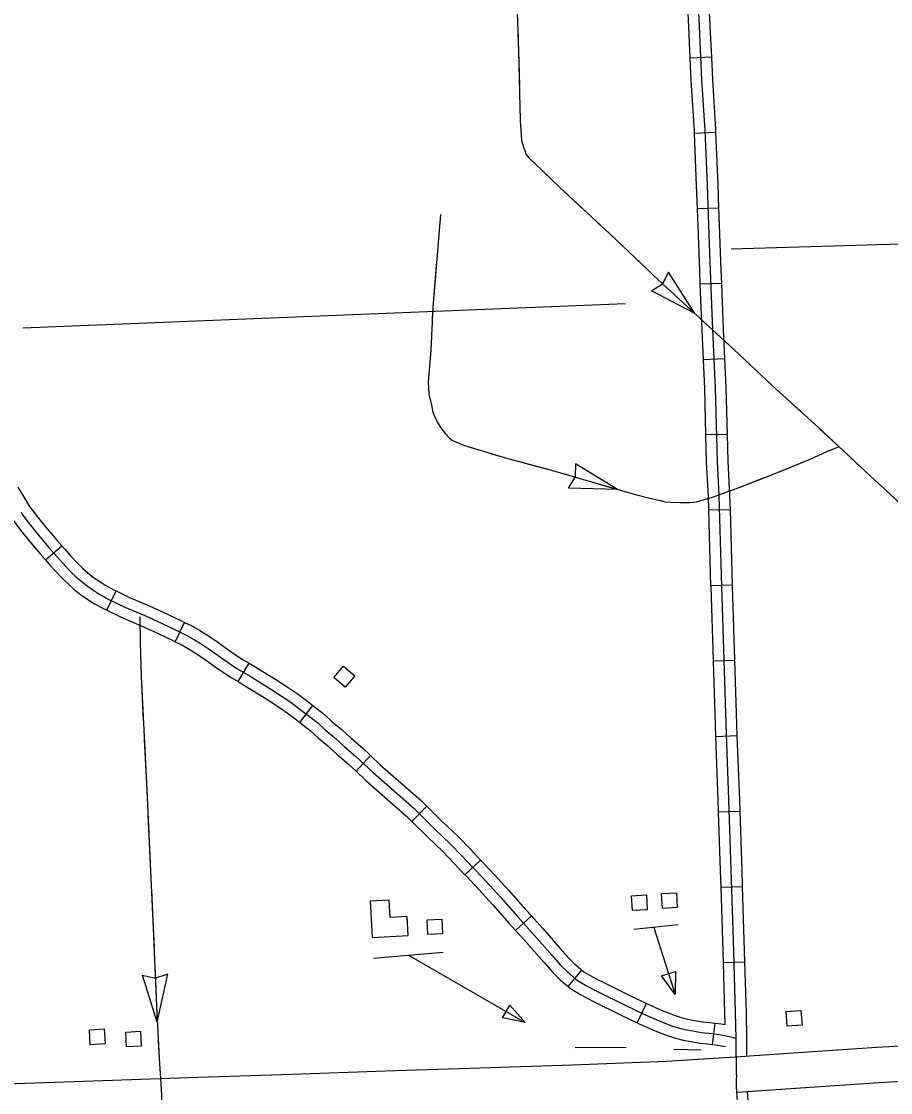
# Model space of a CAD drawing. Extents: x 1084508 to 1142749, y 1057638 to 1093403.
# Drawn here: x 1134828 to 1136737, y 1062907 to 1065260 of the extents above; entities that cross this region are included whole.
import ezdxf

# ---------------------------------------------------------------- set-up
doc = ezdxf.new("R2010")
doc.units = 0
for name, color, linetype in [('Level 15', 7, 'Continuous'), ('Level 32', 7, 'Continuous'), ('Level 43', 7, 'Continuous'), ('Level 5', 7, 'Continuous'), ('Level 56', 7, 'Continuous'), ('Level 57', 7, 'Continuous'), ('Level 58', 7, 'Continuous')]:
    doc.layers.add(name, color=color, linetype=linetype)

msp = doc.modelspace()

# ---------------------------------------------------------------- linework, layer by layer
at = {"layer": 'Level 15'}
for points in [[(1136395.8, 1062985.6), (1136533.8, 1062995.5), (1136706.7, 1063007), (1136771.5, 1063010.9), (1136874.6, 1063017.7)], [(1134708.1, 1062923.5), (1135006.9, 1062933.6), (1135216.1, 1062941), (1135421.7, 1062948), (1135627.9, 1062955.3), (1135834.4, 1062961.8), (1136037.3, 1062968.5), (1136244.3, 1062976.6), (1136395.8, 1062985.6)], [(1136876.8, 1062939.2), (1136776.4, 1062932.6), (1136711.7, 1062928.7), (1136539.2, 1062917.2), (1136400.9, 1062907.3)]]:
    msp.add_lwpolyline(points, dxfattribs=at)
at = {"layer": 'Level 32'}
for p, q in [((1136343.9, 1065181.3), (1136296.9, 1065179.1)), ((1136353.2, 1065015.7), (1136306.2, 1065013.7)), ((1136359.8, 1064850), (1136312.8, 1064848.3)), ((1136365.9, 1064684.4), (1136318.9, 1064682.6)), ((1136372.8, 1064519), (1136325.8, 1064516.8)), ((1136378.4, 1064352.9), (1136331.3, 1064351.7)), ((1136384.9, 1064187.4), (1136337.8, 1064186.1)), ((1134881.1, 1064077.1), (1134916.5, 1064108.1)), ((1135015.3, 1063966.9), (1135035.8, 1064009.2)), ((1136389.4, 1064021.7), (1136342.3, 1064020.4)), ((1135165.9, 1063897.5), (1135186.2, 1063940)), ((1135303.9, 1063810), (1135327.9, 1063850.5)), ((1136395, 1063856.1), (1136348, 1063854.7)), ((1135439.4, 1063720.1), (1135468.3, 1063757.3)), ((1136400.1, 1063690.7), (1136353, 1063688.9)), ((1135562.9, 1063612.9), (1135595, 1063647.3)), ((1135685.6, 1063502.5), (1135718.6, 1063536)), ((1136406.3, 1063524.9), (1136359.2, 1063523.4)), ((1135802, 1063385.8), (1135836.3, 1063418.1)), ((1136411.7, 1063359.3), (1136364.6, 1063357.7)), ((1135913.2, 1063263.6), (1135948.1, 1063295.2)), ((1136028.5, 1063140.2), (1136058.5, 1063176.4)), ((1136416.9, 1063193.5), (1136369.8, 1063192.2)), ((1136180.2, 1063060.7), (1136200.4, 1063103.2)), ((1136345.4, 1063013.1), (1136351.5, 1063059.8)), ((1136398.1, 1062946.5), (1136397.4, 1063027.2))]:
    msp.add_line(p, q, dxfattribs=at)
for points in [[(1136397.4, 1063027.2), (1136396.5, 1063083.4), (1136392, 1063242.3), (1136386.9, 1063396.2), (1136381.9, 1063550.1), (1136375.5, 1063716.7), (1136371.4, 1063857.8), (1136365.9, 1064018.6), (1136360.5, 1064217.7), (1136356.4, 1064293), (1136352.3, 1064454.7), (1136346.3, 1064582.6), (1136341.3, 1064712.7), (1136337.6, 1064811.3), (1136334.5, 1064900.8), (1136329.4, 1065020.9), (1136322.6, 1065131.2), (1136317.2, 1065248.4), (1136313.2, 1065325.6), (1136310.6, 1065413.5), (1136306.7, 1065499.3), (1136303.7, 1065597.8)], [(1136296.9, 1065179.1), (1136293.7, 1065247.3), (1136289.7, 1065324.6), (1136289.1, 1065345)], [(1136343.9, 1065181.3), (1136340.7, 1065249.6), (1136336.8, 1065326.6), (1136336.2, 1065346.4)], [(1136306.2, 1065013.7), (1136305.9, 1065019.7), (1136299.1, 1065129.9), (1136296.9, 1065179.1)], [(1136353.2, 1065015.7), (1136352.9, 1065022.2), (1136346.2, 1065132.4), (1136343.9, 1065181.3)], [(1136312.8, 1064848.3), (1136310.9, 1064899.9), (1136306.2, 1065013.7)], [(1136359.8, 1064850), (1136358, 1064901.8), (1136353.2, 1065015.7)], [(1136318.9, 1064682.6), (1136317.8, 1064711.8), (1136314.1, 1064810.5), (1136312.8, 1064848.3)], [(1136365.9, 1064684.4), (1136364.8, 1064713.6), (1136361.2, 1064812.2), (1136359.8, 1064850)], [(1136325.8, 1064516.8), (1136322.8, 1064581.6), (1136318.9, 1064682.6)], [(1136372.8, 1064519), (1136369.8, 1064583.6), (1136365.9, 1064684.4)], [(1136331.3, 1064351.7), (1136328.7, 1064453.8), (1136325.8, 1064516.8)], [(1136378.4, 1064352.9), (1136375.8, 1064455.5), (1136372.8, 1064519)], [(1136337.8, 1064186.1), (1136336.9, 1064216.7), (1136332.8, 1064292.1), (1136331.3, 1064351.7)], [(1136384.9, 1064187.4), (1136384, 1064218.6), (1136379.9, 1064294), (1136378.4, 1064352.9)], [(1134820.4, 1064236.7), (1134820.5, 1064236.6), (1134837, 1064209.1), (1134846, 1064194.6), (1134865.6, 1064169), (1134880.9, 1064150.1), (1134905.7, 1064120.5), (1134916.5, 1064108.1)], [(1134779.4, 1064213.6), (1134779.8, 1064212.8), (1134796.8, 1064184.6), (1134807.2, 1064167.8), (1134828.6, 1064139.9), (1134844.5, 1064120.1), (1134869.9, 1064089.8), (1134881.1, 1064077.1)], [(1136389.4, 1064021.7), (1136384.9, 1064187.4)], [(1134826.6, 1064181.2), (1134847.1, 1064154.4), (1134862.7, 1064135.1), (1134887.8, 1064105.2), (1134905.5, 1064084.9), (1134919.2, 1064069.7), (1134933.5, 1064054.1), (1134946.3, 1064041.7), (1134958.4, 1064031.4), (1134972.3, 1064020.1), (1134984.6, 1064011.4), (1135000.3, 1064001.1), (1135020.4, 1063990.6), (1135055.5, 1063973.5), (1135098.9, 1063955.1), (1135138.7, 1063936.9), (1135171, 1063921.2), (1135189.8, 1063912.2), (1135208.2, 1063901.5), (1135220.9, 1063894.2), (1135242.9, 1063879.4), (1135270.2, 1063859.7), (1135301.4, 1063838.8), (1135330.3, 1063821.7), (1135373.8, 1063794.8), (1135400.8, 1063777.1), (1135420, 1063764.6), (1135433.7, 1063754), (1135446.2, 1063744.6), (1135478.1, 1063719.9), (1135495.1, 1063704), (1135516.5, 1063686.3), (1135536.9, 1063667.1), (1135562, 1063645.9), (1135600.4, 1063610.1), (1135690.2, 1063531), (1135736.7, 1063485.2), (1135769.2, 1063454.2), (1135795.7, 1063426.9), (1135820.2, 1063400.8), (1135841.1, 1063378.9), (1135880.1, 1063336.2), (1135917.6, 1063293.8), (1135954.8, 1063252.6), (1135993.8, 1063208.2), (1136012, 1063187.2), (1136026.5, 1063172.9), (1136040.3, 1063160.9), (1136049.4, 1063153.4), (1136067.1, 1063143.1), (1136082.8, 1063134.8), (1136096.4, 1063128), (1136153.8, 1063099.3), (1136194.8, 1063079.8), (1136223.8, 1063066.9), (1136239.4, 1063060.3), (1136255.9, 1063054.1), (1136270.5, 1063049.3), (1136285.8, 1063045.6), (1136302.3, 1063042.6), (1136320.6, 1063039.6), (1136337.3, 1063037.9), (1136361.1, 1063034.8), (1136379.2, 1063031.6), (1136397.4, 1063027.2)], [(1136342.3, 1064020.4), (1136337.8, 1064186.1)], [(1134916.5, 1064108.1), (1134923.1, 1064100.5), (1134936.6, 1064085.5), (1134950.4, 1064070.5), (1134962.2, 1064059.1), (1134973.4, 1064049.5), (1134986.6, 1064038.8), (1134997.8, 1064030.9), (1135012.2, 1064021.5), (1135031, 1064011.6), (1135035.8, 1064009.2)], [(1134881.1, 1064077.1), (1134887.9, 1064069.3), (1134901.8, 1064053.8), (1134916.7, 1064037.7), (1134930.5, 1064024.3), (1134943.3, 1064013.3), (1134958.1, 1064001.3), (1134971.4, 1063991.9), (1134988.3, 1063980.8), (1135009.8, 1063969.6), (1135015.3, 1063966.9)], [(1135035.8, 1064009.2), (1135065.3, 1063994.9), (1135108.4, 1063976.6), (1135148.7, 1063958.2), (1135181.2, 1063942.4), (1135186.2, 1063940)], [(1136348, 1063854.7), (1136347.9, 1063857.1), (1136342.4, 1064017.9), (1136342.3, 1064020.4)], [(1136395, 1063856.1), (1136394.9, 1063858.6), (1136389.5, 1064019.3), (1136389.4, 1064021.7)], [(1135015.3, 1063966.9), (1135045.8, 1063952.1), (1135089.4, 1063933.5), (1135128.6, 1063915.6), (1135160.8, 1063900), (1135165.9, 1063897.5)], [(1135186.2, 1063940), (1135200.8, 1063933), (1135219.9, 1063921.9), (1135233.4, 1063914.2), (1135256.4, 1063898.7), (1135283.6, 1063879), (1135313.9, 1063858.7), (1135327.9, 1063850.5)], [(1135165.9, 1063897.5), (1135178.8, 1063891.4), (1135196.4, 1063881.2), (1135208.4, 1063874.2), (1135229.4, 1063860.1), (1135256.8, 1063840.4), (1135288.8, 1063818.9), (1135303.9, 1063810)], [(1135327.9, 1063850.5), (1135342.5, 1063841.8), (1135386.5, 1063814.7), (1135413.7, 1063796.8), (1135433.6, 1063783.8), (1135447.9, 1063772.8), (1135460.5, 1063763.3), (1135468.3, 1063757.3)], [(1136353, 1063688.9), (1136352, 1063715.9), (1136348, 1063854.7)], [(1136400.1, 1063690.7), (1136399.1, 1063717.5), (1136395, 1063856.1)], [(1135303.9, 1063810), (1135318.2, 1063801.5), (1135361.2, 1063775), (1135387.9, 1063757.4), (1135406.4, 1063745.3), (1135419.4, 1063735.3), (1135431.9, 1063725.9), (1135439.4, 1063720.1)], [(1135468.3, 1063757.3), (1135493.4, 1063737.8), (1135510.7, 1063721.7), (1135532.1, 1063704), (1135552.6, 1063684.7), (1135577.6, 1063663.5), (1135595, 1063647.3)], [(1135439.4, 1063720.1), (1135462.9, 1063701.9), (1135479.6, 1063686.3), (1135500.9, 1063668.7), (1135521.2, 1063649.5), (1135546.4, 1063628.3), (1135562.9, 1063612.9)], [(1136359.2, 1063523.4), (1136358.4, 1063549.2), (1136353, 1063688.9)], [(1136406.3, 1063524.9), (1136405.4, 1063550.9), (1136400.1, 1063690.7)], [(1135595, 1063647.3), (1135616.2, 1063627.5), (1135706.3, 1063548.2), (1135718.6, 1063536)], [(1135562.9, 1063612.9), (1135584.6, 1063592.6), (1135674.1, 1063513.8), (1135685.6, 1063502.5)], [(1135718.6, 1063536), (1135753.1, 1063502.1), (1135785.8, 1063471), (1135812.7, 1063443.1), (1135836.3, 1063418.1)], [(1136364.6, 1063357.7), (1136363.4, 1063395.4), (1136359.2, 1063523.4)], [(1136411.7, 1063359.3), (1136410.5, 1063396.9), (1136406.3, 1063524.9)], [(1135685.6, 1063502.5), (1135720.3, 1063468.3), (1135752.6, 1063437.5), (1135778.7, 1063410.6), (1135802, 1063385.8)], [(1135836.3, 1063418.1), (1135837.3, 1063417), (1135858.4, 1063394.9), (1135897.6, 1063351.9), (1135935.2, 1063309.5), (1135948.1, 1063295.2)], [(1135802, 1063385.8), (1135803.1, 1063384.6), (1135823.9, 1063362.8), (1135862.6, 1063320.5), (1135900.1, 1063278.1), (1135913.2, 1063263.6)], [(1136369.8, 1063192.2), (1136368.4, 1063241.5), (1136364.6, 1063357.7)], [(1136416.9, 1063193.5), (1136415.5, 1063243), (1136411.7, 1063359.3)], [(1135948.1, 1063295.2), (1135972.4, 1063268.2), (1136011.5, 1063223.7), (1136029.2, 1063203.3), (1136042.5, 1063190.3), (1136055.6, 1063178.8), (1136058.5, 1063176.4)], [(1135913.2, 1063263.6), (1135937.3, 1063236.9), (1135976, 1063192.8), (1135994.8, 1063171), (1136010.5, 1063155.6), (1136025.1, 1063142.9), (1136028.5, 1063140.2)], [(1136058.5, 1063176.4), (1136062.9, 1063172.8), (1136078.5, 1063163.7), (1136093.5, 1063155.8), (1136106.9, 1063149.1), (1136164.2, 1063120.4), (1136200.4, 1063103.2)], [(1136373.4, 1063056.5), (1136373, 1063082.8), (1136369.8, 1063192.2)], [(1136421, 1063027.6), (1136420.1, 1063083.9), (1136416.9, 1063193.5)], [(1136028.5, 1063140.2), (1136035.9, 1063134.1), (1136055.7, 1063122.5), (1136072, 1063113.9), (1136085.9, 1063107), (1136143.5, 1063078.1), (1136180.2, 1063060.7)], [(1136200.4, 1063103.2), (1136204.7, 1063101.2), (1136233.1, 1063088.5), (1136248.1, 1063082.2), (1136263.7, 1063076.3), (1136276.8, 1063072), (1136290.7, 1063068.7), (1136306.3, 1063065.8), (1136323.7, 1063062.9), (1136340, 1063061.3), (1136351.5, 1063059.8)], [(1136180.2, 1063060.7), (1136185, 1063058.4), (1136214.4, 1063045.3), (1136230.7, 1063038.5), (1136248, 1063031.9), (1136264.1, 1063026.6), (1136281, 1063022.6), (1136298.2, 1063019.4), (1136317.5, 1063016.2), (1136334.6, 1063014.5), (1136345.4, 1063013.1)], [(1136351.5, 1063059.8), (1136364.7, 1063058.1), (1136373.4, 1063056.5)], [(1136345.4, 1063013.1), (1136357.5, 1063011.5), (1136374.1, 1063008.6)], [(1136421.3, 1062987.5), (1136421, 1063027.4)], [(1136398.1, 1062946.5), (1136397.4, 1062934.2), (1136397.6, 1062919.7), (1136398.1, 1062910.3), (1136400.1, 1062886.8), (1136401.9, 1062855.5), (1136402.7, 1062818.6), (1136404.4, 1062699.6), (1136405.8, 1062632.5), (1136406.2, 1062567), (1136407.7, 1062514.8), (1136408.8, 1062453.4), (1136411.7, 1062391), (1136414, 1062317.3), (1136416.5, 1062240.7), (1136419.6, 1062169.8), (1136420.9, 1062118.8)], [(1136421.9, 1062908.8), (1136423.6, 1062888.5), (1136425.4, 1062856.4), (1136426.2, 1062819.1), (1136426.8, 1062781.3)]]:
    msp.add_lwpolyline(points, dxfattribs=at)
at = {"layer": 'Level 43'}
for p, q in [((1136249.3, 1064708.9), (1136236, 1064683.5)), ((1136307, 1064618), (1136249.3, 1064708.9)), ((1136211.5, 1064667.9), (1136235.7, 1064683.2)), ((1136307, 1064618), (1136211.5, 1064667.9)), ((1136044.8, 1064287.9), (1136044.1, 1064259.3)), ((1136136.9, 1064232.1), (1136044.8, 1064287.9)), ((1136029.2, 1064234.4), (1136044, 1064258.9)), ((1136136.9, 1064232.1), (1136029.2, 1064234.4)), ((1135126.2, 1063062.1), (1135094, 1063164.9)), ((1135094, 1063164.9), (1135122, 1063158.6)), ((1135149.7, 1063167.2), (1135122.4, 1063158.6)), ((1135126.2, 1063062.1), (1135149.7, 1063167.2))]:
    msp.add_line(p, q, dxfattribs=at)
for points in [[(1135912.1, 1065409.2), (1135919.8, 1065194.4), (1135923.6, 1065040.9), (1135925.7, 1065010.7), (1135926.6, 1064998.4), (1135928.7, 1064991.6), (1135930.8, 1064983.9), (1135933.4, 1064976.7), (1135935.5, 1064968.6), (1135942.3, 1064960.5), (1135970.8, 1064932.9), (1136008.6, 1064896.3), (1136120.4, 1064793), (1136176.5, 1064740.2), (1136225.4, 1064693), (1136392, 1064539.9), (1136476.6, 1064460.4), (1136578.2, 1064367.7), (1136632.6, 1064317.5), (1136683.1, 1064269.9), (1136726.5, 1064230.3), (1136889.7, 1064078.1)], [(1135918, 1065243.3), (1135919.8, 1065194.4), (1135921.6, 1065119.1)], [(1135922.7, 1065077.7), (1135923.6, 1065040.9), (1135925.7, 1065010.7), (1135926.6, 1064998.4), (1135928.7, 1064991.6), (1135930.8, 1064983.9), (1135933.4, 1064976.7), (1135935.5, 1064968.6), (1135942.3, 1064960.5), (1135944.6, 1064958.3)], [(1135974.3, 1064929.4), (1136008.6, 1064896.3), (1136064.9, 1064844.3)], [(1135748.4, 1064835.5), (1135731.5, 1064631.4), (1135727, 1064537.8), (1135721, 1064466.6), (1135722.8, 1064441), (1135729.2, 1064414), (1135730.6, 1064404.5), (1135734.7, 1064394), (1135741.6, 1064378.9), (1135750.7, 1064365.2), (1135759.4, 1064353.8), (1135768, 1064344.2), (1135774.9, 1064339.2), (1135798.6, 1064329.1), (1135890.8, 1064301.3), (1135983.9, 1064276.6), (1136173.8, 1064221.3), (1136208, 1064213.1), (1136230.8, 1064207.6), (1136240.9, 1064204.9), (1136253.7, 1064204), (1136275.1, 1064203.1), (1136295.7, 1064203.5), (1136310.7, 1064204.4), (1136345.9, 1064214.9), (1136406.1, 1064237.3), (1136481, 1064266.1), (1136559.9, 1064298.1), (1136596.4, 1064315.4), (1136624.3, 1064325.9)], [(1135748.4, 1064835.5), (1135743.3, 1064773.6)], [(1136095.3, 1064816.2), (1136120.4, 1064793), (1136176.5, 1064740.2), (1136185.9, 1064731.1)], [(1135739.9, 1064732.3), (1135731.5, 1064631.4), (1135730.4, 1064608.4)], [(1136215.7, 1064702.3), (1136225.4, 1064693), (1136307, 1064618)], [(1135728.4, 1064567), (1135727, 1064537.8), (1135721, 1064466.6), (1135722.7, 1064443)], [(1136374.1, 1064556.4), (1136383.3, 1064547.9)], [(1136383.3, 1064547.9), (1136392, 1064539.9), (1136428.7, 1064505.4)], [(1136458.9, 1064477.1), (1136476.6, 1064460.4), (1136550.4, 1064393)], [(1135731.3, 1064402.6), (1135734.7, 1064394), (1135741.6, 1064378.9), (1135750.7, 1064365.2), (1135759.4, 1064353.8), (1135768, 1064344.2), (1135774.9, 1064339.2), (1135798.6, 1064329.1), (1135818.2, 1064323.2)], [(1136581, 1064365.1), (1136632.6, 1064317.5), (1136672, 1064280.4)], [(1135857.9, 1064311.2), (1135890.8, 1064301.3), (1135977.7, 1064278.2)], [(1136494.2, 1064271.5), (1136559.9, 1064298.1), (1136596.4, 1064315.4), (1136608.6, 1064320)], [(1136017.5, 1064266.8), (1136136.9, 1064232.1)], [(1136383.4, 1064228.9), (1136406.1, 1064237.3), (1136455.6, 1064256.4)], [(1136702.4, 1064252.3), (1136726.5, 1064230.3), (1136793.6, 1064167.8)], [(1136176.7, 1064220.6), (1136208, 1064213.1), (1136230.8, 1064207.6), (1136237.1, 1064205.9)], [(1136237.1, 1064205.9), (1136240.9, 1064204.9), (1136253.7, 1064204), (1136275.1, 1064203.1), (1136295.7, 1064203.5), (1136299, 1064203.7)], [(1135088.2, 1063952), (1135088.9, 1063894.8), (1135090.9, 1063821.7), (1135103.3, 1063571.7), (1135111.5, 1063393.9), (1135116.9, 1063284.7), (1135124.7, 1063097.6), (1135130.5, 1062982.9), (1135135.2, 1062915.6), (1135139.5, 1062816.8)], [(1135088.9, 1063900.9), (1135088.9, 1063894.8), (1135089.1, 1063889.9)], [(1135090.2, 1063848.4), (1135090.9, 1063821.7), (1135095.7, 1063724.3)], [(1135097.8, 1063682.9), (1135103.3, 1063571.7), (1135103.9, 1063558.7)], [(1135105.8, 1063517.4), (1135111.5, 1063393.9), (1135111.5, 1063393.2)], [(1135113.6, 1063351.8), (1135116.9, 1063284.7), (1135119.3, 1063227.6)], [(1135121, 1063186.2), (1135124.7, 1063097.6), (1135126.5, 1063062.1)], [(1135128.6, 1063020.7), (1135130.5, 1062982.9), (1135132.2, 1062958.7)], [(1135132.2, 1062958.7), (1135133.6, 1062938)]]:
    msp.add_lwpolyline(points, dxfattribs=at)
at = {"layer": 'Level 5'}
for points in [[(1136386.8, 1064760.7), (1137430.3, 1064791)], [(1134831.3, 1064587.2), (1136154.8, 1064640.2)]]:
    msp.add_lwpolyline(points, dxfattribs=at)
at = {"layer": 'Level 56'}
for p, q in [((1136233.7, 1063163.6), (1136264.3, 1063173.3)), ((1136263.5, 1063122.7), (1136233.7, 1063163.6)), ((1136264.3, 1063173.3), (1136263.5, 1063122.7))]:
    msp.add_line(p, q, dxfattribs=at)
for points in [[(1135514.4, 1063819.2), (1135535.6, 1063844), (1135560.5, 1063822.7), (1135539.3, 1063797.9)], [(1136169.8, 1063306.9), (1136167.8, 1063339.5), (1136200.5, 1063341.5), (1136202.5, 1063308.9)], [(1136235.7, 1063311.6), (1136233.7, 1063344.2), (1136266.4, 1063346.2), (1136268.4, 1063313.6)], [(1135720.2, 1063254.3), (1135718.8, 1063286.9), (1135751.5, 1063288.4), (1135753, 1063255.7)], [(1136509.9, 1063052.9), (1136507.4, 1063085.4), (1136540, 1063087.9), (1136542.5, 1063055.4)], [(1134979.4, 1063012.4), (1134977.3, 1063045), (1135010, 1063047), (1135012.1, 1063014.4)], [(1135058.6, 1063007.7), (1135057.1, 1063040.3), (1135089.8, 1063041.9), (1135091.3, 1063009.2)]]:
    msp.add_lwpolyline(points, close=True, dxfattribs=at)
for points in [[(1136172.9, 1063266.2), (1136270.5, 1063276.8)], [(1136216.9, 1063270), (1136263.5, 1063122.7)], [(1136261.1, 1063002.7), (1136321.1, 1063001.5)]]:
    msp.add_lwpolyline(points, dxfattribs=at)
at = {"layer": 'Level 57'}
for p, q in [((1135884.6, 1063071.6), (1135900.6, 1063099.3)), ((1135900.6, 1063099.3), (1135934.2, 1063061.5)), ((1135934.2, 1063061.5), (1135884.6, 1063071.6))]:
    msp.add_line(p, q, dxfattribs=at)
for points in [[(1135601.4, 1063202.7), (1135754.3, 1063215.6)], [(1135677.9, 1063209.1), (1135934.2, 1063061.5)], [(1136044.1, 1063006.1), (1136155.8, 1063007.3)]]:
    msp.add_lwpolyline(points, dxfattribs=at)
at = {"layer": 'Level 58'}
msp.add_lwpolyline([(1135598, 1063247.8), (1135677.6, 1063252.1), (1135675.3, 1063294.1), (1135637.7, 1063292.1), (1135635.7, 1063329.7), (1135593.7, 1063327.5)], close=True, dxfattribs=at)

doc.saveas('drawing.dxf')
